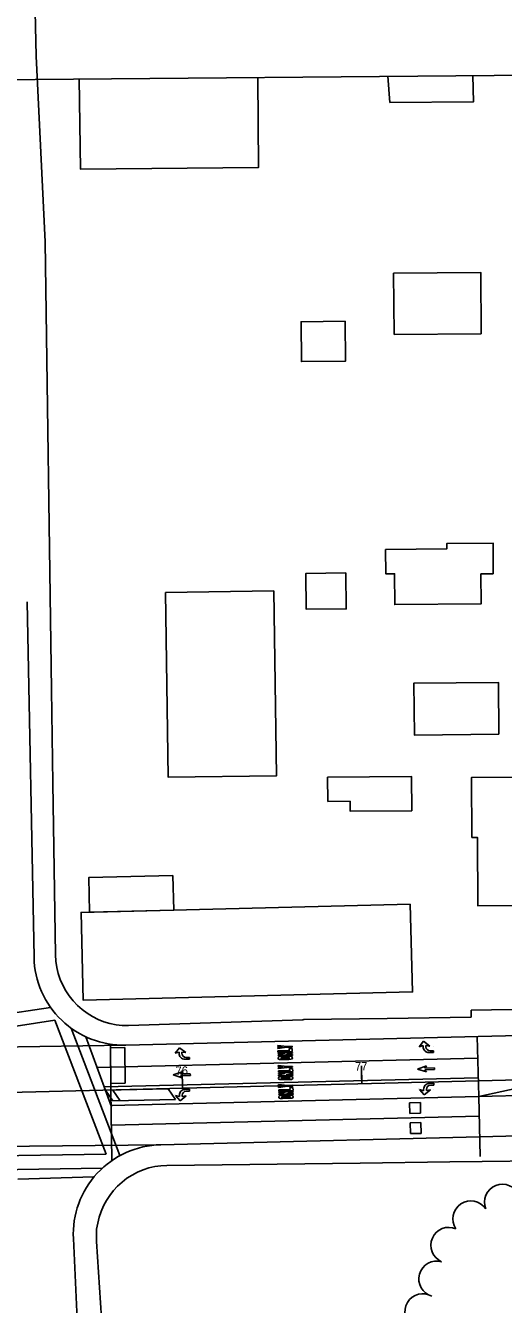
# Model space of a CAD drawing. Extents: x -2233 to 187241, y 4582 to 150524.
# Drawn here: x 107456 to 107722, y 59338 to 60052 of the extents above; entities that cross this region are included whole.
import ezdxf

# ---------------------------------------------------------------- set-up
doc = ezdxf.new("R2010")
doc.units = 0
for name, color, linetype in [('BLDG', 7, 'Continuous'), ('GE_X_CL_100', 7, 'Continuous'), ('GE_X_CL_20', 7, 'Continuous'), ('GE_X_CL_2000', 7, 'Continuous'), ('GE_X_CL_50', 7, 'Continuous'), ('GRID', 7, 'Continuous'), ('PM_P_Cells', 7, 'Continuous'), ('PM_P_Channelizing_Line', 7, 'Continuous'), ('PM_P_CL_Double_Solid', 7, 'Continuous'), ('PM_P_Crosswalk', 7, 'Continuous'), ('PM_P_Lane_Line', 7, 'Continuous'), ('PM_P_Stop_Line', 7, 'Continuous'), ('PM_P_Text', 7, 'Continuous'), ('ROAD', 7, 'Continuous'), ('RW_X_Fee_RW', 7, 'Continuous'), ('SG_P_Detection', 7, 'Continuous'), ('TREES', 7, 'Continuous')]:
    doc.layers.add(name, color=color, linetype=linetype)

msp = doc.modelspace()

# ---------------------------------------------------------------- linework, layer by layer
at = {"layer": 'BLDG'}
for points in [[(107657.65, 60023.23), (107658.77, 60008.62), (107705.45, 60009.03), (107705.05, 60023.64)], [(107485.37, 60021.73), (107486.21, 59971.38), (107585.4, 59972.25), (107585.04, 60022.6)]]:
    msp.add_lwpolyline(points, dxfattribs=at)
for points in [[(107709.66, 59879.59), (107661.12, 59879.17), (107660.82, 59913.36), (107709.36, 59913.79)], [(107633.84, 59886.52), (107634.04, 59864.31), (107609.39, 59864.09), (107609.19, 59886.3)], [(107716.41, 59745.67), (107709.46, 59745.61), (107709.6, 59728.9), (107661.46, 59728.48), (107661.31, 59745.69), (107656.42, 59745.65), (107656.31, 59759.2), (107690.43, 59759.5), (107690.41, 59762.54), (107716.26, 59762.76)], [(107634.17, 59746.12), (107634.34, 59726.09), (107612.07, 59725.89), (107611.9, 59745.92)], [(107594.05, 59736.08), (107595.52, 59633.04), (107535.1, 59632.18), (107533.61, 59735.21)], [(107719.5, 59656.11), (107672.4, 59655.7), (107672.15, 59684.69), (107719.24, 59685.11)], [(107671, 59613.48), (107636.58, 59613.18), (107636.53, 59618.79), (107624.12, 59618.68), (107624, 59632.12), (107670.83, 59632.53)], [(107729.63, 59632.2), (107729.89, 59602.1), (107747.66, 59602.25), (107748.02, 59560.76), (107707.84, 59560.41), (107707.51, 59598.59), (107704.45, 59598.56), (107704.16, 59631.98)], [(107537.67, 59577.33), (107538.16, 59558.05), (107491.21, 59556.86), (107490.72, 59576.15)], [(107670.1, 59561.39), (107671.34, 59512.41), (107487.71, 59507.76), (107486.47, 59556.74)]]:
    msp.add_lwpolyline(points, close=True, dxfattribs=at)
at = {"layer": 'GE_X_CL_100'}
for p, q in [((107543.1, 59458.64), (107542.85, 59468.63)), ((107643.07, 59461.1), (107642.82, 59471.1))]:
    msp.add_line(p, q, dxfattribs=at)
at = {"layer": 'GE_X_CL_20'}
msp.add_line((107446.21, 59456.25), (107777.4, 59464.42), dxfattribs=at)
at = {"layer": 'GE_X_CL_2000'}
msp.add_line((107446.21, 59456.25), (107777.4, 59464.42), dxfattribs=at)
at = {"layer": 'GE_X_CL_50'}
for p, q in [((107543.1, 59458.64), (107542.97, 59463.64)), ((107643.07, 59461.1), (107642.94, 59466.1))]:
    msp.add_line(p, q, dxfattribs=at)
at = {"layer": 'GRID'}
msp.add_line((109991.08, 60043.59), (104991.27, 59999.96), dxfattribs=at)
at = {"layer": 'PM_P_Cells'}
for p, q in [((107596.24, 59482.01), (107596.23, 59482.51)), ((107596.23, 59482.51), (107601.24, 59482.01)), ((107598.91, 59481.72), (107596.24, 59482.01)), ((107596.25, 59481.34), (107598.91, 59481.72)), ((107596.26, 59480.84), (107596.25, 59481.34)), ((107601.25, 59481.51), (107596.26, 59480.84)), ((107601.24, 59482.01), (107604.24, 59482.07)), ((107604.25, 59481.57), (107601.25, 59481.51)), ((107604.24, 59482.07), (107604.25, 59481.57)), ((107674.99, 59481.85), (107677.55, 59484.85)), ((107677.23, 59482.51), (107674.99, 59481.85)), ((107674.99, 59481.85), (107674.99, 59481.85)), ((107677.23, 59481.85), (107677.23, 59482.51)), ((107677.55, 59484.85), (107681.07, 59482.18)), ((107681.07, 59482.18), (107678.83, 59482.51)), ((107678.83, 59482.51), (107678.83, 59481.81)), ((107682.99, 59481.85), (107682.99, 59481.85)), ((107538.86, 59478.2), (107541.42, 59481.2)), ((107541.1, 59478.87), (107538.86, 59478.2)), ((107538.86, 59478.2), (107538.86, 59478.2)), ((107541.1, 59478.2), (107541.1, 59478.87)), ((107541.42, 59481.2), (107544.94, 59478.53)), ((107544.94, 59478.53), (107542.7, 59478.87)), ((107542.7, 59478.87), (107542.7, 59478.16)), ((107546.86, 59474.87), (107544.38, 59474.87)), ((107545, 59475.87), (107546.86, 59475.87)), ((107546.86, 59478.2), (107546.86, 59478.2)), ((107546.86, 59475.87), (107546.86, 59474.87)), ((107596.29, 59479.51), (107602.62, 59479.62)), ((107596.3, 59479.01), (107596.29, 59479.51)), ((107604.3, 59479.15), (107596.3, 59479.01)), ((107596.31, 59478.51), (107604.31, 59478.65)), ((107596.31, 59478.59), (107596.31, 59478.59)), ((107596.32, 59478.01), (107596.31, 59478.51)), ((107600.07, 59478.08), (107596.32, 59478.01)), ((107596.33, 59477.34), (107600.07, 59478.08)), ((107596.34, 59476.84), (107596.33, 59477.34)), ((107604.34, 59476.99), (107596.34, 59476.84)), ((107597.18, 59476.35), (107603.51, 59476.47)), ((107598.38, 59474.71), (107597.21, 59474.69)), ((107602.36, 59475.95), (107598.36, 59475.88)), ((107598.37, 59475.21), (107602.37, 59475.28)), ((107598.37, 59475.21), (107598.38, 59474.71)), ((107598.38, 59474.71), (107598.37, 59475.21)), ((107602.38, 59474.78), (107598.38, 59474.71)), ((107604.31, 59478.15), (107600.58, 59477.42)), ((107600.58, 59477.42), (107604.33, 59477.49)), ((107602.38, 59474.78), (107602.37, 59475.28)), ((107602.37, 59475.28), (107602.38, 59474.78)), ((107603.54, 59474.81), (107602.38, 59474.78)), ((107602.6, 59480.79), (107604.27, 59480.82)), ((107602.62, 59479.62), (107602.6, 59480.79)), ((107604.27, 59480.82), (107604.3, 59479.15)), ((107604.3, 59478.74), (107604.3, 59478.74)), ((107604.31, 59478.65), (107604.31, 59478.15)), ((107604.33, 59477.49), (107604.34, 59476.99)), ((107682.99, 59478.51), (107680.51, 59478.51)), ((107681.12, 59479.51), (107682.99, 59479.51)), ((107682.99, 59479.51), (107682.99, 59478.51)), ((107537.91, 59466.06), (107542.88, 59467.89)), ((107542.88, 59467.89), (107541.9, 59466.64)), ((107596.45, 59470.8), (107596.44, 59471.3)), ((107596.44, 59471.3), (107601.45, 59470.81)), ((107599.12, 59470.52), (107596.45, 59470.8)), ((107596.46, 59470.13), (107599.12, 59470.52)), ((107596.47, 59469.63), (107596.46, 59470.13)), ((107601.46, 59470.31), (107596.47, 59469.63)), ((107596.5, 59468.3), (107602.83, 59468.42)), ((107596.51, 59467.8), (107596.5, 59468.3)), ((107604.5, 59467.95), (107596.51, 59467.8)), ((107596.51, 59467.3), (107604.51, 59467.45)), ((107596.51, 59467.38), (107596.51, 59467.38)), ((107596.52, 59466.8), (107596.51, 59467.3)), ((107601.45, 59470.81), (107604.45, 59470.86)), ((107604.46, 59470.36), (107601.46, 59470.31)), ((107602.81, 59469.58), (107604.47, 59469.62)), ((107602.83, 59468.42), (107602.81, 59469.58)), ((107604.45, 59470.86), (107604.46, 59470.36)), ((107604.47, 59469.62), (107604.5, 59467.95)), ((107604.51, 59467.53), (107604.51, 59467.53)), ((107604.51, 59467.45), (107604.52, 59466.95)), ((107674.17, 59469.36), (107679.14, 59471.19)), ((107674.17, 59469.36), (107674.17, 59469.36)), ((107679.2, 59467.72), (107674.17, 59469.36)), ((107679.14, 59471.19), (107678.16, 59469.93)), ((107678.16, 59469.93), (107683.66, 59470.04)), ((107683.68, 59469.04), (107678.18, 59468.93)), ((107678.18, 59468.93), (107679.2, 59467.72)), ((107683.66, 59470.04), (107683.68, 59469.04)), ((107683.67, 59469.54), (107683.67, 59469.54)), ((107537.91, 59466.06), (107537.91, 59466.06)), ((107542.94, 59464.42), (107537.91, 59466.06)), ((107541.9, 59466.64), (107547.4, 59466.74)), ((107547.42, 59465.74), (107541.92, 59465.64)), ((107541.92, 59465.64), (107542.94, 59464.42)), ((107547.4, 59466.74), (107547.42, 59465.74)), ((107547.41, 59466.24), (107547.41, 59466.24)), ((107600.27, 59466.87), (107596.52, 59466.8)), ((107596.54, 59466.13), (107600.27, 59466.87)), ((107596.55, 59465.63), (107596.54, 59466.13)), ((107604.54, 59465.78), (107596.55, 59465.63)), ((107596.64, 59460.25), (107596.64, 59460.75)), ((107596.64, 59460.75), (107601.65, 59460.26)), ((107599.32, 59459.97), (107596.64, 59460.25)), ((107596.66, 59459.59), (107599.32, 59459.97)), ((107597.39, 59465.15), (107603.72, 59465.27)), ((107598.59, 59463.5), (107597.42, 59463.48)), ((107602.56, 59464.75), (107598.56, 59464.67)), ((107598.58, 59464), (107602.58, 59464.08)), ((107598.58, 59464), (107598.59, 59463.5)), ((107598.59, 59463.5), (107598.58, 59464)), ((107602.59, 59463.58), (107598.59, 59463.5)), ((107604.52, 59466.95), (107600.79, 59466.21)), ((107600.79, 59466.21), (107604.53, 59466.28)), ((107601.65, 59460.26), (107604.65, 59460.32)), ((107602.59, 59463.58), (107602.58, 59464.08)), ((107602.58, 59464.08), (107602.59, 59463.58)), ((107603.75, 59463.6), (107602.59, 59463.58)), ((107604.53, 59466.28), (107604.54, 59465.78)), ((107604.65, 59460.32), (107604.65, 59459.82)), ((107683.24, 59461.4), (107680.77, 59461.35)), ((107681.4, 59460.36), (107683.26, 59460.4)), ((107683.26, 59460.4), (107683.24, 59461.4)), ((107539.05, 59454.62), (107539.05, 59454.62)), ((107541.3, 59454), (107539.05, 59454.62)), ((107539.05, 59454.62), (107541.66, 59451.67)), ((107541.29, 59454.66), (107541.3, 59454)), ((107541.66, 59451.67), (107545.13, 59454.4)), ((107542.9, 59454.02), (107542.89, 59454.73)), ((107545.13, 59454.4), (107542.9, 59454.02)), ((107546.99, 59458.1), (107544.51, 59458.06)), ((107545.14, 59457.07), (107547, 59457.1)), ((107547, 59457.1), (107546.99, 59458.1)), ((107547.05, 59454.77), (107547.05, 59454.77)), ((107596.67, 59459.09), (107596.66, 59459.59)), ((107601.65, 59459.76), (107596.67, 59459.09)), ((107596.69, 59457.75), (107603.02, 59457.87)), ((107596.7, 59457.25), (107596.69, 59457.75)), ((107604.7, 59457.4), (107596.7, 59457.25)), ((107596.71, 59456.75), (107604.71, 59456.9)), ((107596.71, 59456.84), (107596.71, 59456.84)), ((107596.72, 59456.25), (107596.71, 59456.75)), ((107600.47, 59456.32), (107596.72, 59456.25)), ((107596.73, 59455.59), (107600.47, 59456.32)), ((107596.74, 59455.09), (107596.73, 59455.59)), ((107604.74, 59455.24), (107596.74, 59455.09)), ((107597.58, 59454.6), (107603.92, 59454.72)), ((107598.78, 59452.96), (107597.61, 59452.94)), ((107602.76, 59454.2), (107598.76, 59454.13)), ((107598.77, 59453.46), (107602.77, 59453.53)), ((107598.77, 59453.46), (107598.78, 59452.96)), ((107598.78, 59452.96), (107598.77, 59453.46)), ((107602.78, 59453.03), (107598.78, 59452.96)), ((107604.72, 59456.4), (107600.98, 59455.67)), ((107600.98, 59455.67), (107604.73, 59455.74)), ((107604.65, 59459.82), (107601.65, 59459.76)), ((107602.78, 59453.03), (107602.77, 59453.53)), ((107602.77, 59453.53), (107602.78, 59453.03)), ((107603.95, 59453.05), (107602.78, 59453.03)), ((107603, 59459.04), (107604.67, 59459.07)), ((107603.02, 59457.87), (107603, 59459.04)), ((107604.67, 59459.07), (107604.7, 59457.4)), ((107604.71, 59456.99), (107604.71, 59456.99)), ((107604.71, 59456.9), (107604.72, 59456.4)), ((107604.73, 59455.74), (107604.74, 59455.24)), ((107675.31, 59457.92), (107675.31, 59457.92)), ((107677.56, 59457.29), (107675.31, 59457.92)), ((107675.31, 59457.92), (107677.92, 59454.96)), ((107677.55, 59457.96), (107677.56, 59457.29)), ((107677.92, 59454.96), (107681.39, 59457.7)), ((107679.16, 59457.32), (107679.15, 59458.02)), ((107681.39, 59457.7), (107679.16, 59457.32)), ((107683.31, 59458.06), (107683.31, 59458.06))]:
    msp.add_line(p, q, dxfattribs=at)
for centre, radius, start, end in [((107680.51, 59481.79), 3.28, 179.09151, 270), ((107681.12, 59481.81), 2.3, 180, 270), ((107544.38, 59478.15), 3.28, 179.09151, 270), ((107545, 59478.16), 2.3, 180, 270), ((107597.2, 59475.52), 0.833, 91.06151, 271.06151), ((107598.36, 59475.54), 0.333, 91.06151, 271.06151), ((107602.36, 59475.62), 0.333, 271.06151, 91.06151), ((107603.53, 59475.64), 0.833, 271.06151, 91.06151), ((107597.4, 59464.32), 0.833, 91.06151, 271.06151), ((107598.57, 59464.34), 0.333, 91.06151, 271.06151), ((107602.57, 59464.41), 0.333, 271.06151, 91.06151), ((107603.74, 59464.43), 0.833, 271.06151, 91.06151), ((107680.83, 59458.07), 3.28, 91.06151, 181.97), ((107681.44, 59458.07), 2.3, 91.06151, 181.06151), ((107544.57, 59454.77), 3.28, 91.06151, 181.97), ((107545.18, 59454.77), 2.3, 91.06151, 181.06151), ((107597.6, 59453.77), 0.833, 91.06151, 271.06151), ((107598.77, 59453.79), 0.333, 91.06151, 271.06151), ((107602.77, 59453.87), 0.333, 271.06151, 91.06151), ((107603.93, 59453.89), 0.833, 271.06151, 91.06151)]:
    msp.add_arc(centre, radius, start, end, dxfattribs=at)
at = {"layer": 'PM_P_Channelizing_Line'}
for p, q in [((107495.38, 59470.3), (107707.73, 59475.53)), ((107499.4, 59459.39), (107708, 59464.54)), ((107538.54, 59455.36), (107538.54, 59455.36)), ((107674.79, 59458.65), (107674.79, 59458.65))]:
    msp.add_line(p, q, dxfattribs=at)
at = {"layer": 'PM_P_CL_Double_Solid'}
for p, q in [((107708.26, 59454.04), (107753.03, 59463.81)), ((107503.23, 59448.98), (107708.26, 59454.04)), ((107708.26, 59454.04), (107777.61, 59455.75))]:
    msp.add_line(p, q, dxfattribs=at)
at = {"layer": 'PM_P_Crosswalk'}
for p, q in [((107469.4, 59503.79), (107410.18, 59494.94)), ((107471.83, 59496.55), (107406.76, 59486.82)), ((107471.83, 59496.55), (107500.43, 59421.79)), ((107480.99, 59492.1), (107508.16, 59421.08)), ((107500.43, 59421.79), (107401.88, 59420.45)), ((107498.3, 59414.02), (107401.01, 59412.7))]:
    msp.add_line(p, q, dxfattribs=at)
at = {"layer": 'PM_P_Lane_Line'}
msp.add_line((107503.37, 59437.98), (107708.53, 59443.04), dxfattribs=at)
at = {"layer": 'PM_P_Stop_Line'}
for p, q in [((107489.11, 59487.35), (107503.46, 59448.36)), ((107451.19, 59407.95), (107493.66, 59409.16))]:
    msp.add_line(p, q, dxfattribs=at)
at = {"layer": 'PM_P_Text'}
for p, q in [((107503.11, 59457.65), (107502.79, 59482.57)), ((107708.26, 59454.04), (107707.44, 59487.53)), ((107503.62, 59418.28), (107503.11, 59457.65)), ((107709.09, 59420.55), (107708.26, 59454.04))]:
    msp.add_line(p, q, dxfattribs=at)
at = {"layer": 'ROAD'}
for p, q in [((107460.22, 59531.71), (107456.35, 59730.07)), ((107511.44, 59482.7), (107747.95, 59488.53)), ((107376.26, 59480.69), (107511.44, 59482.7)), ((107530.86, 59427.16), (107778.17, 59433.26)), ((107367, 59425.49), (107530.86, 59427.16)), ((107484.3, 59329.81), (107482.15, 59374.79))]:
    msp.add_line(p, q, dxfattribs=at)
for centre, start, end in [((107510.21, 59532.68), 181.11724, 271.41275), ((107532.09, 59377.17), 91.41275, 182.73363)]:
    msp.add_arc(centre, 50, start, end, dxfattribs=at)
at = {"layer": 'RW_X_Fee_RW'}
for p, q in [((107460.11, 60084.46), (107461.5, 60034.45)), ((107466.36, 59930.89), (107461.5, 60034.45)), ((107472.21, 59533.04), (107470.8, 59628.88)), ((107704.07, 59502.23), (107751.06, 59502.89)), ((107512.92, 59493.63), (107610.14, 59496.91)), ((107704.13, 59498.23), (107704.07, 59502.23)), ((107495.09, 59373.2), (107501.8, 59270.46))]:
    msp.add_line(p, q, dxfattribs=at)
for points in [[(107470.8, 59628.88), (107470.03, 59680.93), (107466.36, 59930.89)], [(107472.21, 59533.04), (107472.41, 59529.55), (107472.92, 59526.09), (107473.73, 59522.68), (107474.83, 59519.36), (107476.22, 59516.15), (107477.88, 59513.08), (107479.81, 59510.16), (107481.98, 59507.42), (107484.38, 59504.88), (107487, 59502.56), (107489.81, 59500.48), (107492.79, 59498.65), (107495.92, 59497.09), (107499.17, 59495.8), (107502.53, 59494.81), (107505.95, 59494.11), (107509.43, 59493.72), (107512.92, 59493.63)], [(107610.14, 59496.91), (107610.71, 59496.92), (107657.13, 59497.57), (107704.13, 59498.23)], [(107534.38, 59415.64), (107642.13, 59416.92), (107692.12, 59417.52), (107710.12, 59417.74), (107741.2, 59418.11), (107744.65, 59418.15)], [(107534.38, 59415.64), (107530.98, 59415.44), (107527.62, 59414.95), (107524.3, 59414.18), (107521.07, 59413.13), (107517.93, 59411.81), (107514.92, 59410.23), (107512.06, 59408.4), (107509.36, 59406.33), (107506.84, 59404.04), (107504.53, 59401.54), (107502.44, 59398.86), (107500.59, 59396.01), (107499.87, 59394.67), (107498.98, 59393.01), (107497.64, 59389.89), (107496.56, 59386.66), (107495.76, 59383.35), (107495.11, 59379.99), (107495.01, 59378.13), (107495.07, 59376.6), (107495.09, 59373.2)]]:
    msp.add_lwpolyline(points, dxfattribs=at)
at = {"layer": 'SG_P_Detection'}
for p, q in [((107502.81, 59481.28), (107510.81, 59481.42)), ((107502.81, 59481.28), (107503.07, 59461.28)), ((107510.81, 59481.42), (107511.07, 59461.43)), ((107503.07, 59461.28), (107511.07, 59461.43)), ((107535.09, 59458.3), (107500.09, 59457.52)), ((107500.09, 59457.52), (107504.23, 59451.61)), ((107504.09, 59457.61), (107508.23, 59451.7)), ((107535.09, 59458.3), (107539.22, 59452.39)), ((107535.76, 59458.04), (107535.76, 59458.04)), ((107498.84, 59451.36), (107498.84, 59451.36)), ((107504.23, 59451.61), (107539.22, 59452.39)), ((107675.71, 59450.74), (107669.71, 59450.59)), ((107669.86, 59444.59), (107669.71, 59450.59)), ((107675.85, 59444.74), (107675.71, 59450.74)), ((107675.85, 59444.74), (107669.86, 59444.59)), ((107675.98, 59439.49), (107669.98, 59439.34)), ((107670.13, 59433.34), (107669.98, 59439.34)), ((107676.13, 59433.49), (107675.98, 59439.49)), ((107676.13, 59433.49), (107670.13, 59433.34))]:
    msp.add_line(p, q, dxfattribs=at)
at = {"layer": 'TREES'}
for centre, start, end in [((107721.46, 59395.11), 21.85453, 201.85453), ((107703.88, 59385.8), 33.94823, 213.94823), ((107691.58, 59371.05), 66.40483, 246.40483), ((107684.88, 59352.26), 74.32625, 254.32625), ((107677.09, 59334.02), 59.43493, 239.43493)]:
    msp.add_arc(centre, 10, start, end, dxfattribs=at)

# ---------------------------------------------------------------- texts
at = {"layer": 'GE_X_CL_50'}
for s, p in [('76', (107539.2, 59466.04)), ('77', (107639.31, 59468.51))]:
    msp.add_text(s, height=4.68, rotation=1.41275, dxfattribs=at).set_placement(p)

doc.saveas('drawing.dxf')
